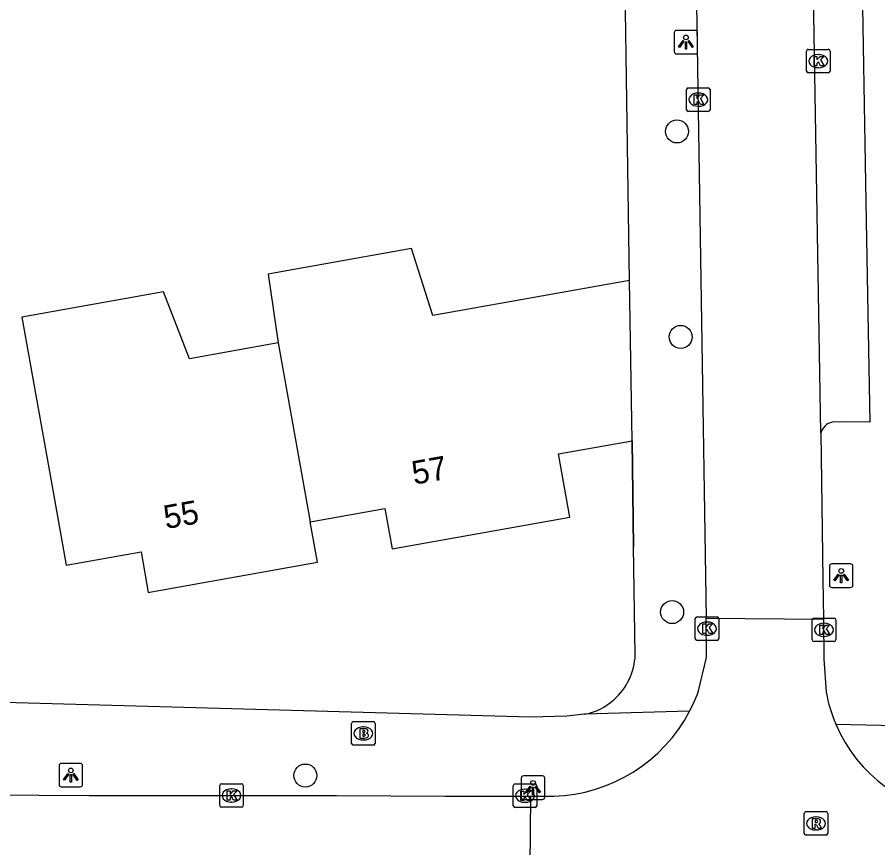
# Model space of a CAD drawing. Extents: x 157793 to 159380, y 380882 to 382313.
# Drawn here: x 158868.41 to 158905.04, y 381338.08 to 381373.42 of the extents above; entities that cross this region are included whole.
import ezdxf

# ---------------------------------------------------------------- set-up
doc = ezdxf.new("R2010")
doc.units = 0
for name, color, linetype in [('IMGEO_Boom', 7, 'Continuous'), ('IMGEO_Brandkraan', 7, 'Continuous'), ('IMGEO_Kolk', 7, 'Continuous'), ('IMGEO_Lichtpunt', 7, 'Continuous'), ('IMGEO_Muur', 7, 'Continuous'), ('IMGEO_Pand', 7, 'Continuous'), ('IMGEO_Pand_nummerreeks', 7, 'Continuous'), ('IMGEO_Rijbaan_lokaal_gesloten', 7, 'Continuous'), ('IMGEO_Rijbaan_lokaal_open', 7, 'Continuous'), ('IMGEO_Rioolput', 7, 'Continuous'), ('IMGEO_Voetpad_open', 7, 'Continuous')]:
    doc.layers.add(name, color=color, linetype=linetype)

msp = doc.modelspace()

# ---------------------------------------------------------------- linework, layer by layer
at = {"layer": 'IMGEO_Boom'}
for centre in [(158896.486, 381368.557), (158896.645, 381359.817), (158896.282, 381348.109), (158880.667, 381341.156)]:
    msp.add_circle(centre, 0.489, dxfattribs=at)
at = {"layer": 'IMGEO_Brandkraan'}
for p, q in [((158882.64, 381342.522), (158882.64, 381343.374)), ((158882.715, 381343.448), (158883.567, 381343.448)), ((158883.641, 381343.374), (158883.641, 381342.522)), ((158883.128, 381343.228), (158883.153, 381343.228)), ((158883.151, 381342.668), (158883.126, 381342.668)), ((158883.567, 381342.448), (158882.715, 381342.448))]:
    msp.add_line(p, q, dxfattribs=at)
for points in [[(158882.64, 381342.522), (158882.64, 381343.374)], [(158882.715, 381343.448), (158883.567, 381343.448)], [(158883.641, 381343.374), (158883.641, 381342.522)], [(158882.988, 381343.148), (158882.988, 381342.748), (158883.201, 381342.748)], [(158883.219, 381343.148), (158882.988, 381343.148)], [(158883.167, 381343.067), (158883.113, 381343.067), (158883.113, 381342.991)], [(158883.113, 381342.991), (158883.166, 381342.991)], [(158883.175, 381342.915), (158883.113, 381342.915), (158883.113, 381342.834)], [(158883.113, 381342.834), (158883.175, 381342.834)], [(158883.567, 381342.448), (158882.715, 381342.448)]]:
    msp.add_lwpolyline(points, dxfattribs=at)
for centre, radius, start, end in [((158882.717, 381343.372), 0.0765, 91.552, 178.448), ((158882.717, 381343.372), 0.0765, 91.552, 178.448), ((158883.565, 381343.372), 0.0765, 1.552, 88.448), ((158883.565, 381343.372), 0.0765, 1.552, 88.448), ((158883.168, 381343.029), 0.0379, 267.8285, 90.9355), ((158883.223, 381343.003), 0.145, 59.4692, 91.5367), ((158883.248, 381343.05), 0.0922, 285.5137, 58.1501), ((158883.253, 381342.858), 0.105, 301.3115, 78.989), ((158883.176, 381342.874), 0.0404, 269.8759, 90.5077), ((158883.207, 381342.999), 0.251, 268.6676, 293.5347), ((158882.717, 381342.524), 0.0765, 181.552, 268.448), ((158882.717, 381342.524), 0.0765, 181.552, 268.448), ((158883.565, 381342.524), 0.0765, 271.552, 358.448), ((158883.565, 381342.524), 0.0765, 271.552, 358.448)]:
    msp.add_arc(centre, radius, start, end, dxfattribs=at)
for centre, major_axis, ratio, start_param, end_param in [((158883.127, 381342.948), (-0.387, 0.002), 0.722429, 4.712389, 7.853982), ((158883.152, 381342.948), (-0.39, 0.002), 0.717154, 1.570796, 4.712389)]:
    msp.add_ellipse(centre, major_axis=major_axis, ratio=ratio, start_param=start_param, end_param=end_param, dxfattribs=at)
at = {"layer": 'IMGEO_Kolk'}
for p, q in [((158902.003, 381371.125), (158902.003, 381371.977)), ((158902.078, 381372.051), (158902.93, 381372.051)), ((158903.004, 381371.977), (158903.004, 381371.125)), ((158902.491, 381371.831), (158902.516, 381371.831)), ((158902.514, 381371.271), (158902.489, 381371.271)), ((158902.93, 381371.051), (158902.078, 381371.051)), ((158896.968, 381370.41), (158897.82, 381370.41)), ((158896.893, 381369.484), (158896.893, 381370.336)), ((158897.381, 381370.19), (158897.406, 381370.19)), ((158897.894, 381370.336), (158897.894, 381369.484)), ((158897.82, 381369.41), (158896.968, 381369.41)), ((158897.404, 381369.63), (158897.379, 381369.63)), ((158897.267, 381346.978), (158897.267, 381347.83)), ((158897.342, 381347.904), (158898.194, 381347.904)), ((158897.755, 381347.684), (158897.78, 381347.684)), ((158898.268, 381347.83), (158898.268, 381346.978)), ((158902.246, 381346.928), (158902.246, 381347.78)), ((158902.321, 381347.854), (158903.173, 381347.854)), ((158903.247, 381347.78), (158903.247, 381346.928)), ((158902.734, 381347.634), (158902.759, 381347.634)), ((158897.778, 381347.124), (158897.753, 381347.124)), ((158902.757, 381347.074), (158902.732, 381347.074)), ((158898.194, 381346.904), (158897.342, 381346.904)), ((158903.173, 381346.854), (158902.321, 381346.854)), ((158877.025, 381339.88), (158877.025, 381340.732)), ((158877.1, 381340.806), (158877.952, 381340.806)), ((158878.026, 381340.732), (158878.026, 381339.88)), ((158889.519, 381339.871), (158889.519, 381340.723)), ((158889.594, 381340.797), (158890.446, 381340.797)), ((158890.52, 381340.723), (158890.52, 381339.871)), ((158877.513, 381340.586), (158877.538, 381340.586)), ((158890.007, 381340.577), (158890.032, 381340.577)), ((158877.536, 381340.026), (158877.511, 381340.026)), ((158890.03, 381340.017), (158890.005, 381340.017)), ((158877.952, 381339.806), (158877.1, 381339.806)), ((158890.446, 381339.797), (158889.594, 381339.797))]:
    msp.add_line(p, q, dxfattribs=at)
for points in [[(158902.003, 381371.125), (158902.003, 381371.977)], [(158902.078, 381372.051), (158902.93, 381372.051)], [(158903.004, 381371.977), (158903.004, 381371.125)], [(158902.324, 381371.751), (158902.447, 381371.751), (158902.447, 381371.6), (158902.577, 381371.751), (158902.741, 381371.751), (158902.595, 381371.6), (158902.748, 381371.351), (158902.596, 381371.351), (158902.511, 381371.515), (158902.447, 381371.448), (158902.447, 381371.351), (158902.324, 381371.351), (158902.324, 381371.751)], [(158902.93, 381371.051), (158902.078, 381371.051)], [(158896.968, 381370.41), (158897.82, 381370.41)], [(158896.893, 381369.484), (158896.893, 381370.336)], [(158897.214, 381370.11), (158897.337, 381370.11), (158897.337, 381369.959), (158897.467, 381370.11), (158897.631, 381370.11), (158897.485, 381369.959), (158897.638, 381369.71), (158897.486, 381369.71), (158897.401, 381369.874), (158897.337, 381369.807), (158897.337, 381369.71), (158897.214, 381369.71), (158897.214, 381370.11)], [(158897.894, 381370.336), (158897.894, 381369.484)], [(158897.82, 381369.41), (158896.968, 381369.41)], [(158897.267, 381346.978), (158897.267, 381347.83)], [(158897.342, 381347.904), (158898.194, 381347.904)], [(158898.268, 381347.83), (158898.268, 381346.978)], [(158902.246, 381346.928), (158902.246, 381347.78)], [(158902.321, 381347.854), (158903.173, 381347.854)], [(158903.247, 381347.78), (158903.247, 381346.928)], [(158897.588, 381347.604), (158897.711, 381347.604), (158897.711, 381347.453), (158897.841, 381347.604), (158898.005, 381347.604), (158897.859, 381347.453), (158898.012, 381347.204), (158897.86, 381347.204), (158897.775, 381347.368), (158897.711, 381347.301), (158897.711, 381347.204), (158897.588, 381347.204), (158897.588, 381347.604)], [(158902.567, 381347.554), (158902.69, 381347.554), (158902.69, 381347.403), (158902.82, 381347.554), (158902.984, 381347.554), (158902.838, 381347.403), (158902.991, 381347.154), (158902.839, 381347.154), (158902.754, 381347.318), (158902.69, 381347.251), (158902.69, 381347.154), (158902.567, 381347.154), (158902.567, 381347.554)], [(158898.194, 381346.904), (158897.342, 381346.904)], [(158903.173, 381346.854), (158902.321, 381346.854)], [(158877.025, 381339.88), (158877.025, 381340.732)], [(158877.1, 381340.806), (158877.952, 381340.806)], [(158878.026, 381340.732), (158878.026, 381339.88)], [(158889.519, 381339.871), (158889.519, 381340.723)], [(158889.594, 381340.797), (158890.446, 381340.797)], [(158890.52, 381340.723), (158890.52, 381339.871)], [(158877.346, 381340.506), (158877.469, 381340.506), (158877.469, 381340.355), (158877.599, 381340.506), (158877.763, 381340.506), (158877.617, 381340.355), (158877.77, 381340.106), (158877.618, 381340.106), (158877.533, 381340.27), (158877.469, 381340.203), (158877.469, 381340.106), (158877.346, 381340.106), (158877.346, 381340.506)], [(158889.84, 381340.497), (158889.963, 381340.497), (158889.963, 381340.346), (158890.093, 381340.497), (158890.257, 381340.497), (158890.111, 381340.346), (158890.264, 381340.097), (158890.112, 381340.097), (158890.027, 381340.261), (158889.963, 381340.194), (158889.963, 381340.097), (158889.84, 381340.097), (158889.84, 381340.497)], [(158877.952, 381339.806), (158877.1, 381339.806)], [(158890.446, 381339.797), (158889.594, 381339.797)]]:
    msp.add_lwpolyline(points, dxfattribs=at)
for centre, start, end in [((158902.08, 381371.975), 91.552, 178.448), ((158902.08, 381371.975), 91.552, 178.448), ((158902.928, 381371.975), 1.552, 88.448), ((158902.928, 381371.975), 1.552, 88.448), ((158902.08, 381371.127), 181.552, 268.448), ((158902.08, 381371.127), 181.552, 268.448), ((158902.928, 381371.127), 271.552, 358.448), ((158902.928, 381371.127), 271.552, 358.448), ((158896.97, 381370.334), 91.552, 178.448), ((158896.97, 381370.334), 91.552, 178.448), ((158897.818, 381370.334), 1.552, 88.448), ((158897.818, 381370.334), 1.552, 88.448), ((158896.97, 381369.486), 181.552, 268.448), ((158896.97, 381369.486), 181.552, 268.448), ((158897.818, 381369.486), 271.552, 358.448), ((158897.818, 381369.486), 271.552, 358.448), ((158897.344, 381347.828), 91.552, 178.448), ((158897.344, 381347.828), 91.552, 178.448), ((158898.192, 381347.828), 1.552, 88.448), ((158898.192, 381347.828), 1.552, 88.448), ((158902.323, 381347.778), 91.552, 178.448), ((158902.323, 381347.778), 91.552, 178.448), ((158903.171, 381347.778), 1.552, 88.448), ((158903.171, 381347.778), 1.552, 88.448), ((158897.344, 381346.98), 181.552, 268.448), ((158897.344, 381346.98), 181.552, 268.448), ((158898.192, 381346.98), 271.552, 358.448), ((158898.192, 381346.98), 271.552, 358.448), ((158902.323, 381346.93), 181.552, 268.448), ((158902.323, 381346.93), 181.552, 268.448), ((158903.171, 381346.93), 271.552, 358.448), ((158903.171, 381346.93), 271.552, 358.448), ((158877.102, 381340.73), 91.552, 178.448), ((158877.102, 381340.73), 91.552, 178.448), ((158877.95, 381340.73), 1.552, 88.448), ((158877.95, 381340.73), 1.552, 88.448), ((158889.596, 381340.721), 91.552, 178.448), ((158889.596, 381340.721), 91.552, 178.448), ((158890.444, 381340.721), 1.552, 88.448), ((158890.444, 381340.721), 1.552, 88.448), ((158877.102, 381339.882), 181.552, 268.448), ((158877.102, 381339.882), 181.552, 268.448), ((158877.95, 381339.882), 271.552, 358.448), ((158877.95, 381339.882), 271.552, 358.448), ((158889.596, 381339.873), 181.552, 268.448), ((158889.596, 381339.873), 181.552, 268.448), ((158890.444, 381339.873), 271.552, 358.448), ((158890.444, 381339.873), 271.552, 358.448)]:
    msp.add_arc(centre, 0.0765, start, end, dxfattribs=at)
for centre, major_axis, ratio, start_param, end_param in [((158902.49, 381371.551), (-0.387, 0.002), 0.722429, 4.712389, 7.853982), ((158902.515, 381371.551), (-0.39, 0.002), 0.717154, 1.570796, 4.712389), ((158897.38, 381369.91), (-0.387, 0.002), 0.722429, 4.712389, 7.853982), ((158897.405, 381369.91), (-0.39, 0.002), 0.717154, 1.570796, 4.712389), ((158897.754, 381347.404), (-0.387, 0.002), 0.722429, 4.712389, 7.853982), ((158897.779, 381347.404), (-0.39, 0.002), 0.717154, 1.570796, 4.712389), ((158902.733, 381347.354), (-0.387, 0.002), 0.722429, 4.712389, 7.853982), ((158902.758, 381347.354), (-0.39, 0.002), 0.717154, 1.570796, 4.712389), ((158877.512, 381340.306), (-0.387, 0.002), 0.722429, 4.712389, 7.853982), ((158877.537, 381340.306), (-0.39, 0.002), 0.717154, 1.570796, 4.712389), ((158890.006, 381340.297), (-0.387, 0.002), 0.722429, 4.712389, 7.853982), ((158890.031, 381340.297), (-0.39, 0.002), 0.717154, 1.570796, 4.712389)]:
    msp.add_ellipse(centre, major_axis=major_axis, ratio=ratio, start_param=start_param, end_param=end_param, dxfattribs=at)
at = {"layer": 'IMGEO_Lichtpunt'}
for p, q in [((158896.372, 381372.761), (158896.372, 381371.954)), ((158896.372, 381372.761), (158896.372, 381371.954)), ((158897.274, 381372.856), (158896.466, 381372.856)), ((158897.274, 381372.856), (158896.466, 381372.856)), ((158897.368, 381371.954), (158897.368, 381372.761)), ((158897.368, 381371.954), (158897.368, 381372.761)), ((158896.466, 381371.86), (158897.274, 381371.86)), ((158896.466, 381371.86), (158897.274, 381371.86)), ((158902.979, 381350.063), (158902.979, 381349.256)), ((158902.979, 381350.063), (158902.979, 381349.256)), ((158903.881, 381350.158), (158903.073, 381350.158)), ((158903.881, 381350.158), (158903.073, 381350.158)), ((158903.975, 381349.256), (158903.975, 381350.063)), ((158903.975, 381349.256), (158903.975, 381350.063)), ((158903.073, 381349.162), (158903.881, 381349.162)), ((158903.073, 381349.162), (158903.881, 381349.162)), ((158870.188, 381341.578), (158870.188, 381340.771)), ((158870.188, 381341.578), (158870.188, 381340.771)), ((158871.09, 381341.673), (158870.282, 381341.673)), ((158871.09, 381341.673), (158870.282, 381341.673)), ((158871.184, 381340.771), (158871.184, 381341.578)), ((158871.184, 381340.771), (158871.184, 381341.578)), ((158890.764, 381341.138), (158889.956, 381341.138)), ((158890.764, 381341.138), (158889.956, 381341.138)), ((158889.862, 381341.043), (158889.862, 381340.236)), ((158889.862, 381341.043), (158889.862, 381340.236)), ((158890.858, 381340.236), (158890.858, 381341.043)), ((158890.858, 381340.236), (158890.858, 381341.043)), ((158870.282, 381340.677), (158871.09, 381340.677)), ((158870.282, 381340.677), (158871.09, 381340.677)), ((158889.956, 381340.142), (158890.764, 381340.142)), ((158889.956, 381340.142), (158890.764, 381340.142))]:
    msp.add_line(p, q, dxfattribs=at)
for points in [[(158896.746, 381372.425), (158896.785, 381372.397), (158896.597, 381372.135), (158896.559, 381372.162), (158896.746, 381372.425)], [(158896.848, 381372.377), (158896.895, 381372.377), (158896.895, 381372.055), (158896.848, 381372.055), (158896.848, 381372.377)], [(158896.958, 381372.397), (158896.996, 381372.424), (158897.183, 381372.162), (158897.144, 381372.134), (158896.958, 381372.397)], [(158903.353, 381349.727), (158903.392, 381349.699), (158903.204, 381349.437), (158903.166, 381349.464), (158903.353, 381349.727)], [(158903.455, 381349.679), (158903.502, 381349.679), (158903.502, 381349.357), (158903.455, 381349.357), (158903.455, 381349.679)], [(158903.565, 381349.699), (158903.603, 381349.726), (158903.79, 381349.464), (158903.751, 381349.436), (158903.565, 381349.699)], [(158870.562, 381341.242), (158870.601, 381341.214), (158870.413, 381340.952), (158870.375, 381340.979), (158870.562, 381341.242)], [(158870.664, 381341.194), (158870.711, 381341.194), (158870.711, 381340.872), (158870.664, 381340.872), (158870.664, 381341.194)], [(158870.774, 381341.214), (158870.812, 381341.241), (158870.999, 381340.979), (158870.96, 381340.951), (158870.774, 381341.214)], [(158890.236, 381340.707), (158890.275, 381340.679), (158890.087, 381340.417), (158890.049, 381340.444), (158890.236, 381340.707)], [(158890.338, 381340.659), (158890.385, 381340.659), (158890.385, 381340.337), (158890.338, 381340.337), (158890.338, 381340.659)], [(158890.448, 381340.679), (158890.486, 381340.706), (158890.673, 381340.444), (158890.634, 381340.416), (158890.448, 381340.679)]]:
    msp.add_lwpolyline(points, dxfattribs=at)
for centre in [(158896.871, 381372.559), (158903.478, 381349.861), (158870.687, 381341.376), (158890.361, 381340.841)]:
    msp.add_circle(centre, 0.0994, dxfattribs=at)
for centre, start, end in [((158896.466, 381372.761), 90, 180), ((158896.466, 381372.761), 90, 180), ((158897.274, 381372.761), 0, 90), ((158897.274, 381372.761), 0, 90), ((158896.466, 381371.954), 180, 270), ((158896.466, 381371.954), 180, 270), ((158897.274, 381371.954), 270, 0), ((158897.274, 381371.954), 270, 360), ((158903.073, 381350.063), 90, 180), ((158903.073, 381350.063), 90, 180), ((158903.881, 381350.063), 0, 90), ((158903.881, 381350.063), 0, 90), ((158903.073, 381349.256), 180, 270), ((158903.073, 381349.256), 180, 270), ((158903.881, 381349.256), 270, 0), ((158903.881, 381349.256), 270, 360), ((158870.282, 381341.578), 90, 180), ((158870.282, 381341.578), 90, 180), ((158871.09, 381341.578), 0, 90), ((158871.09, 381341.578), 0, 90), ((158889.956, 381341.043), 90, 180), ((158889.956, 381341.043), 90, 180), ((158890.764, 381341.043), 0, 90), ((158890.764, 381341.043), 0, 90), ((158870.282, 381340.771), 180, 270), ((158870.282, 381340.771), 180, 270), ((158871.09, 381340.771), 270, 0), ((158871.09, 381340.771), 270, 360), ((158889.956, 381340.236), 180, 270), ((158889.956, 381340.236), 180, 270), ((158890.764, 381340.236), 270, 0), ((158890.764, 381340.236), 270, 360)]:
    msp.add_arc(centre, 0.0946, start, end, dxfattribs=at)
at = {"layer": 'IMGEO_Muur'}
for points in [[(158894.472, 381362.222), (158894.272, 381375.621)], [(158894.574, 381355.399), (158894.641, 381350.9)]]:
    msp.add_lwpolyline(points, dxfattribs=at)
at = {"layer": 'IMGEO_Pand'}
for points in [[(158894.472, 381362.222), (158886.1, 381360.728), (158885.19, 381363.583), (158880.268, 381362.704), (158879.081, 381362.492), (158879.519, 381359.558)], [(158894.574, 381355.399), (158894.472, 381362.222)], [(158879.519, 381359.558), (158875.745, 381358.885), (158874.633, 381361.733), (158868.605, 381360.657), (158869.918, 381353.3), (158870.489, 381350.099), (158873.676, 381350.668), (158873.983, 381348.946), (158874.122, 381348.971), (158881.184, 381350.231), (158880.876, 381351.955)], [(158879.519, 381359.558), (158880.876, 381351.955)], [(158880.876, 381351.955), (158884.058, 381352.523), (158884.365, 381350.799), (158891.922, 381352.147), (158891.441, 381354.84), (158894.574, 381355.399)]]:
    msp.add_lwpolyline(points, dxfattribs=at)
at = {"layer": 'IMGEO_Rijbaan_lokaal_gesloten'}
for points in [[(158833.991, 381340.258), (158838.213, 381340.276), (158852.225, 381340.427), (158871.473, 381340.309), (158876.252, 381340.306), (158881.989, 381340.303), (158886.628, 381340.28), (158890.259, 381340.284)], [(158890.259, 381340.284), (158890.197, 381334.301)]]:
    msp.add_lwpolyline(points, dxfattribs=at)
at = {"layer": 'IMGEO_Rijbaan_lokaal_open'}
for points in [[(158897.004, 381393.802), (158897.725, 381347.847)], [(158902.617, 381355.734), (158902.043, 381389.647)], [(158902.617, 381355.734), (158902.701, 381349.506), (158902.721, 381347.811)], [(158897.385, 381344.698), (158897.751, 381346.173), (158897.725, 381347.847)], [(158897.725, 381347.847), (158902.721, 381347.811)], [(158902.721, 381347.811), (158902.741, 381346.115), (158902.84, 381344.698)], [(158890.259, 381340.284), (158891.245, 381340.277)]]:
    msp.add_lwpolyline(points, dxfattribs=at)
for centre, radius, start, end in [((158891.006, 381347.049), 6.798, 332.3317, 339.7697), ((158909.24, 381345.875), 6.507, 190.4245, 202.9119), ((158891.04, 381347.036), 6.762, 271.7337, 332.2949), ((158909.135, 381345.846), 6.399, 203.0387, 264.6688)]:
    msp.add_arc(centre, radius, start, end, dxfattribs=at)
at = {"layer": 'IMGEO_Rioolput'}
for p, q in [((158901.905, 381338.693), (158901.905, 381339.545)), ((158901.98, 381339.619), (158902.832, 381339.619)), ((158902.393, 381339.399), (158902.418, 381339.399)), ((158902.906, 381339.545), (158902.906, 381338.693)), ((158902.832, 381338.619), (158901.98, 381338.619)), ((158902.416, 381338.839), (158902.391, 381338.839))]:
    msp.add_line(p, q, dxfattribs=at)
for points in [[(158901.905, 381338.693), (158901.905, 381339.545)], [(158901.98, 381339.619), (158902.832, 381339.619)], [(158902.494, 381339.317), (158902.242, 381339.319), (158902.242, 381338.919)], [(158902.906, 381339.545), (158902.906, 381338.693)], [(158902.242, 381338.919), (158902.366, 381338.919), (158902.366, 381339.081), (158902.377, 381339.081)], [(158902.42, 381339.238), (158902.366, 381339.238), (158902.366, 381339.157)], [(158902.366, 381339.157), (158902.418, 381339.157)], [(158902.424, 381339.052), (158902.495, 381338.919), (158902.635, 381338.919), (158902.57, 381339.045)], [(158902.832, 381338.619), (158901.98, 381338.619)]]:
    msp.add_lwpolyline(points, dxfattribs=at)
for centre, radius, start, end in [((158901.982, 381339.543), 0.0765, 91.552, 178.448), ((158901.982, 381339.543), 0.0765, 91.552, 178.448), ((158902.493, 381339.207), 0.109, 350.3612, 89.416), ((158902.83, 381339.543), 0.0765, 1.552, 88.448), ((158902.83, 381339.543), 0.0765, 1.552, 88.448), ((158902.376, 381339.028), 0.0533, 26.0293, 88.6989), ((158902.402, 381339.346), 0.19, 274.7715, 282.9687), ((158902.426, 381339.142), 0.0964, 77.0061, 93.1865), ((158902.44, 381339.199), 0.0378, 276.6634, 79.6772), ((158902.491, 381339.207), 0.112, 277.5842, 350.9817), ((158902.475, 381338.992), 0.108, 29.5134, 73.7905), ((158901.982, 381338.695), 0.0765, 181.552, 268.448), ((158901.982, 381338.695), 0.0765, 181.552, 268.448), ((158902.83, 381338.695), 0.0765, 271.552, 358.448), ((158902.83, 381338.695), 0.0765, 271.552, 358.448)]:
    msp.add_arc(centre, radius, start, end, dxfattribs=at)
for centre, major_axis, ratio, start_param, end_param in [((158902.392, 381339.119), (-0.387, 0.002), 0.722429, 4.712389, 7.853982), ((158902.417, 381339.119), (-0.39, 0.002), 0.717154, 1.570796, 4.712389)]:
    msp.add_ellipse(centre, major_axis=major_axis, ratio=ratio, start_param=start_param, end_param=end_param, dxfattribs=at)
at = {"layer": 'IMGEO_Voetpad_open'}
for points in [[(158894.472, 381362.222), (158894.272, 381375.621), (158894.103, 381386.892), (158894.03, 381395.15), (158893.896, 381400.053)], [(158903.022, 381388.789), (158904.135, 381388.821), (158904.522, 381365.553), (158904.616, 381360.827), (158904.69, 381356.183), (158903.623, 381356.205), (158903.087, 381356.194)], [(158894.71, 381346.288), (158894.641, 381350.9), (158894.574, 381355.399)], [(158892.553, 381343.76), (158891.802, 381343.675), (158890.262, 381343.64), (158867.323, 381344.281), (158840.955, 381345.014), (158834.234, 381345.202)], [(158897.027, 381343.892), (158892.553, 381343.76)], [(158903.246, 381343.342), (158907.107, 381343.261)]]:
    msp.add_lwpolyline(points, dxfattribs=at)
for centre, radius, start, end in [((158903.242, 381355.566), 0.647, 103.8329, 164.935), ((158892.043, 381346.395), 2.67, 311.001, 357.7092), ((158892.099, 381346.221), 2.502, 280.4543, 312.6389)]:
    msp.add_arc(centre, radius, start, end, dxfattribs=at)

# ---------------------------------------------------------------- texts
at = {"layer": 'IMGEO_Pand_nummerreeks'}
for s, p in [('57', (158885.297, 381353.524)), ('55', (158874.733, 381351.639))]:
    msp.add_text(s, height=1, rotation=10.1184, dxfattribs=at).set_placement(p)

doc.saveas('drawing.dxf')
